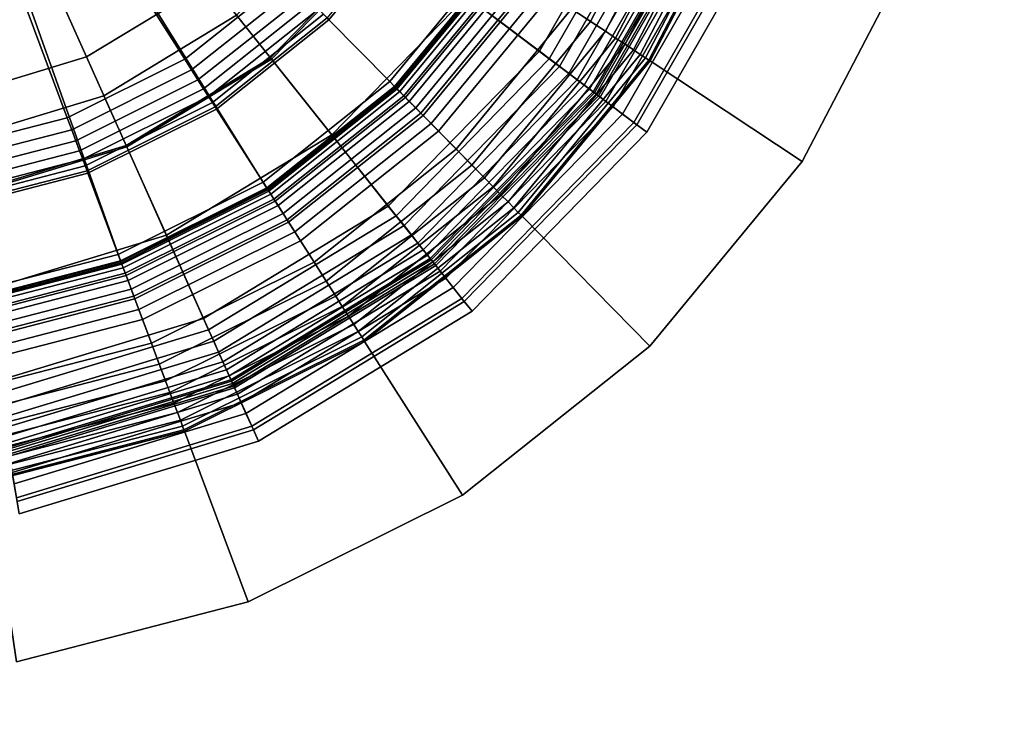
# Model space of a CAD drawing. Extents: x -43.1 to 43.1, y -41.3 to 41.3.
# Tile 569 of 656: x 5.3 to 6.5, y 16.2 to 17.1. Entities that reach past the tile are written whole.
import ezdxf

# ---------------------------------------------------------------- set-up
doc = ezdxf.new("R2010")
doc.units = 0
for name, color, linetype in [('LAMP', 7, 'CONTINUOUS'), ('LAMP_SUPPORT', 18, 'CONTINUOUS'), ('METAL_BASE', 254, 'CONTINUOUS')]:
    doc.layers.add(name, color=color, linetype=linetype)

msp = doc.modelspace()

# ---------------------------------------------------------------- linework, layer by layer
at = {"layer": 'LAMP'}
for points in [[(5.4134, 16.9688, 49.367), (5.5756, 17.0675, 49.367), (5.1041, 17.6602, 49.367), (5.2317, 16.9137, 49.367)], [(5.8661, 17.3415, 49.8664), (5.7629, 17.162, 49.8664), (5.9582, 17.0143, 49.8588), (6.092, 17.247, 49.8588)], [(6.0781, 17.2528, 52.2234), (5.9461, 17.0234, 52.2234), (5.8574, 17.0906, 52.3306), (5.9754, 17.2958, 52.3306)], [(6.1617, 17.2179, 52.1042), (6.0184, 16.9688, 52.1042), (5.9461, 17.0234, 52.2234), (6.0781, 17.2528, 52.2234)], [(6.092, 17.247, 49.8588), (5.9582, 17.0143, 49.8588), (5.9707, 17.0049, 49.8601), (6.1065, 17.241, 49.8601)], [(5.7612, 17.1633, 52.4176), (5.617, 17.0155, 52.4176), (5.5432, 17.1083, 52.4759), (5.6667, 17.2348, 52.4759)], [(6.1065, 17.241, 49.8601), (5.9707, 17.0049, 49.8601), (5.9822, 16.9962, 49.8647), (6.1198, 17.2354, 49.8647)], [(6.1198, 17.2354, 49.8647), (5.9822, 16.9962, 49.8647), (5.9924, 16.9885, 49.8722), (6.1316, 17.2305, 49.8722)], [(6.1316, 17.2305, 49.8722), (5.9924, 16.9885, 49.8722), (6.0009, 16.982, 49.8822), (6.1414, 17.2263, 49.8822)], [(6.1414, 17.2263, 49.8822), (6.0009, 16.982, 49.8822), (6.0075, 16.977, 49.8943), (6.149, 17.2232, 49.8943)], [(6.149, 17.2232, 49.8943), (6.0075, 16.977, 49.8943), (6.0117, 16.9738, 49.9082), (6.1539, 17.2211, 49.9082)], [(6.1539, 17.2211, 49.9082), (6.0117, 16.9738, 49.9082), (6.0133, 16.9727, 49.9233), (6.1557, 17.2204, 49.9233)], [(6.1557, 17.2204, 49.9233), (6.0133, 16.9727, 49.9233), (6.0157, 16.9708, 50.1573), (6.1585, 17.2192, 50.1573)], [(6.1585, 17.2192, 50.1573), (6.0157, 16.9708, 50.1573), (6.0204, 16.9673, 50.4272), (6.1639, 17.2169, 50.4272)], [(6.2158, 17.1952, 51.9815), (6.0652, 16.9334, 51.9815), (6.0184, 16.9688, 52.1042), (6.1617, 17.2179, 52.1042)], [(6.1639, 17.2169, 50.4272), (6.0204, 16.9673, 50.4272), (6.0272, 16.9621, 50.7202), (6.1718, 17.2136, 50.7202)], [(6.1718, 17.2136, 50.7202), (6.0272, 16.9621, 50.7202), (6.0363, 16.9552, 51.0232), (6.1824, 17.2092, 51.0232)], [(5.7082, 17.2034, 49.367), (5.5756, 17.0675, 49.367), (5.6183, 17.0138, 49.8664), (5.7629, 17.162, 49.8664)], [(6.1824, 17.2092, 51.0232), (6.0363, 16.9552, 51.0232), (6.0477, 16.9466, 51.3235), (6.1955, 17.2037, 51.3235)], [(6.1955, 17.2037, 51.3235), (6.0477, 16.9466, 51.3235), (6.0614, 16.9363, 51.6079), (6.2113, 17.1971, 51.6079)], [(5.5432, 17.1083, 52.4759), (5.3921, 17.0164, 52.4759), (5.3492, 17.1124, 52.4972), (5.4778, 17.1905, 52.4972)], [(6.2113, 17.1971, 51.6079), (6.0614, 16.9363, 51.6079), (6.0774, 16.9242, 51.8637), (6.2298, 17.1894, 51.8637)], [(6.2298, 17.1894, 51.8637), (6.0774, 16.9242, 51.8637), (6.0652, 16.9334, 51.9815), (6.2158, 17.1952, 51.9815)], [(5.8574, 17.0906, 52.3306), (5.692, 16.9211, 52.3306), (5.617, 17.0155, 52.4176), (5.7612, 17.1633, 52.4176)], [(5.7629, 17.162, 49.8664), (5.6183, 17.0138, 49.8664), (5.7708, 16.8222, 49.8588), (5.9582, 17.0143, 49.8588)], [(5.3921, 17.0164, 52.4759), (5.223, 16.965, 52.4759), (5.2053, 17.0686, 52.4972), (5.3492, 17.1124, 52.4972)], [(5.617, 17.0155, 52.4176), (5.4405, 16.9082, 52.4176), (5.3921, 17.0164, 52.4759), (5.5432, 17.1083, 52.4759)], [(5.9461, 17.0234, 52.2234), (5.7613, 16.834, 52.2234), (5.692, 16.9211, 52.3306), (5.8574, 17.0906, 52.3306)], [(5.5756, 17.0675, 49.367), (5.4134, 16.9688, 49.367), (5.4414, 16.9063, 49.8664), (5.6183, 17.0138, 49.8664)], [(6.0184, 16.9688, 52.1042), (5.8177, 16.7631, 52.1042), (5.7613, 16.834, 52.2234), (5.9461, 17.0234, 52.2234)], [(5.4405, 16.9082, 52.4176), (5.2429, 16.8482, 52.4176), (5.223, 16.965, 52.4759), (5.3921, 17.0164, 52.4759)], [(5.692, 16.9211, 52.3306), (5.4898, 16.7982, 52.3306), (5.4405, 16.9082, 52.4176), (5.617, 17.0155, 52.4176)], [(5.6183, 17.0138, 49.8664), (5.4414, 16.9063, 49.8664), (5.5414, 16.6827, 49.8588), (5.7708, 16.8222, 49.8588)], [(5.9582, 17.0143, 49.8588), (5.7708, 16.8222, 49.8588), (5.7805, 16.81, 49.8601), (5.9707, 17.0049, 49.8601)], [(5.9707, 17.0049, 49.8601), (5.7805, 16.81, 49.8601), (5.7895, 16.7987, 49.8647), (5.9822, 16.9962, 49.8647)], [(5.9822, 16.9962, 49.8647), (5.7895, 16.7987, 49.8647), (5.7974, 16.7887, 49.8722), (5.9924, 16.9885, 49.8722)], [(5.9924, 16.9885, 49.8722), (5.7974, 16.7887, 49.8722), (5.8041, 16.7803, 49.8822), (6.0009, 16.982, 49.8822)], [(6.0009, 16.982, 49.8822), (5.8041, 16.7803, 49.8822), (5.8092, 16.7738, 49.8943), (6.0075, 16.977, 49.8943)], [(6.0075, 16.977, 49.8943), (5.8092, 16.7738, 49.8943), (5.8125, 16.7697, 49.9082), (6.0117, 16.9738, 49.9082)], [(6.0117, 16.9738, 49.9082), (5.8125, 16.7697, 49.9082), (5.8137, 16.7682, 49.9233), (6.0133, 16.9727, 49.9233)], [(6.0133, 16.9727, 49.9233), (5.8137, 16.7682, 49.9233), (5.8156, 16.7658, 50.1573), (6.0157, 16.9708, 50.1573)], [(6.0157, 16.9708, 50.1573), (5.8156, 16.7658, 50.1573), (5.8193, 16.7612, 50.4272), (6.0204, 16.9673, 50.4272)], [(5.4134, 16.9688, 49.367), (5.2317, 16.9137, 49.367), (5.2433, 16.8461, 49.8664), (5.4414, 16.9063, 49.8664)], [(6.0652, 16.9334, 51.9815), (5.8542, 16.7172, 51.9815), (5.8177, 16.7631, 52.1042), (6.0184, 16.9688, 52.1042)], [(6.0204, 16.9673, 50.4272), (5.8193, 16.7612, 50.4272), (5.8246, 16.7545, 50.7202), (6.0272, 16.9621, 50.7202)], [(6.0272, 16.9621, 50.7202), (5.8246, 16.7545, 50.7202), (5.8317, 16.7456, 51.0232), (6.0363, 16.9552, 51.0232)], [(6.0363, 16.9552, 51.0232), (5.8317, 16.7456, 51.0232), (5.8406, 16.7344, 51.3235), (6.0477, 16.9466, 51.3235)], [(6.0477, 16.9466, 51.3235), (5.8406, 16.7344, 51.3235), (5.8513, 16.721, 51.6079), (6.0614, 16.9363, 51.6079)], [(6.0614, 16.9363, 51.6079), (5.8513, 16.721, 51.6079), (5.8637, 16.7053, 51.8637), (6.0774, 16.9242, 51.8637)], [(6.0774, 16.9242, 51.8637), (5.8637, 16.7053, 51.8637), (5.8542, 16.7172, 51.9815), (6.0652, 16.9334, 51.9815)], [(5.7613, 16.834, 52.2234), (5.5352, 16.6966, 52.2234), (5.4898, 16.7982, 52.3306), (5.692, 16.9211, 52.3306)], [(5.4898, 16.7982, 52.3306), (5.2633, 16.7293, 52.3306), (5.2429, 16.8482, 52.4176), (5.4405, 16.9082, 52.4176)], [(5.4414, 16.9063, 49.8664), (5.2433, 16.8461, 49.8664), (5.2846, 16.6047, 49.8588), (5.5414, 16.6827, 49.8588)], [(5.8177, 16.7631, 52.1042), (5.5722, 16.6138, 52.1042), (5.5352, 16.6966, 52.2234), (5.7613, 16.834, 52.2234)], [(5.7708, 16.8222, 49.8588), (5.5414, 16.6827, 49.8588), (5.5478, 16.6685, 49.8601), (5.7805, 16.81, 49.8601)], [(5.7805, 16.81, 49.8601), (5.5478, 16.6685, 49.8601), (5.5537, 16.6553, 49.8647), (5.7895, 16.7987, 49.8647)], [(5.5352, 16.6966, 52.2234), (5.282, 16.6196, 52.2234), (5.2633, 16.7293, 52.3306), (5.4898, 16.7982, 52.3306)], [(5.7895, 16.7987, 49.8647), (5.5537, 16.6553, 49.8647), (5.5589, 16.6436, 49.8722), (5.7974, 16.7887, 49.8722)], [(5.7974, 16.7887, 49.8722), (5.5589, 16.6436, 49.8722), (5.5633, 16.6338, 49.8822), (5.8041, 16.7803, 49.8822)], [(5.8041, 16.7803, 49.8822), (5.5633, 16.6338, 49.8822), (5.5666, 16.6263, 49.8943), (5.8092, 16.7738, 49.8943)], [(5.8092, 16.7738, 49.8943), (5.5666, 16.6263, 49.8943), (5.5688, 16.6215, 49.9082), (5.8125, 16.7697, 49.9082)], [(5.8125, 16.7697, 49.9082), (5.5688, 16.6215, 49.9082), (5.5696, 16.6197, 49.9233), (5.8137, 16.7682, 49.9233)], [(5.8137, 16.7682, 49.9233), (5.5696, 16.6197, 49.9233), (5.5708, 16.6169, 50.1573), (5.8156, 16.7658, 50.1573)], [(5.8156, 16.7658, 50.1573), (5.5708, 16.6169, 50.1573), (5.5732, 16.6116, 50.4272), (5.8193, 16.7612, 50.4272)], [(5.8542, 16.7172, 51.9815), (5.5962, 16.5603, 51.9815), (5.5722, 16.6138, 52.1042), (5.8177, 16.7631, 52.1042)], [(5.8193, 16.7612, 50.4272), (5.5732, 16.6116, 50.4272), (5.5767, 16.6038, 50.7202), (5.8246, 16.7545, 50.7202)], [(5.8246, 16.7545, 50.7202), (5.5767, 16.6038, 50.7202), (5.5814, 16.5933, 51.0232), (5.8317, 16.7456, 51.0232)], [(5.8317, 16.7456, 51.0232), (5.5814, 16.5933, 51.0232), (5.5872, 16.5803, 51.3235), (5.8406, 16.7344, 51.3235)], [(5.8406, 16.7344, 51.3235), (5.5872, 16.5803, 51.3235), (5.5942, 16.5647, 51.6079), (5.8513, 16.721, 51.6079)], [(5.8513, 16.721, 51.6079), (5.5942, 16.5647, 51.6079), (5.6024, 16.5464, 51.8637), (5.8637, 16.7053, 51.8637)], [(5.8637, 16.7053, 51.8637), (5.6024, 16.5464, 51.8637), (5.5962, 16.5603, 51.9815), (5.8542, 16.7172, 51.9815)], [(5.5722, 16.6138, 52.1042), (5.2973, 16.5303, 52.1042), (5.282, 16.6196, 52.2234), (5.5352, 16.6966, 52.2234)], [(5.5414, 16.6827, 49.8588), (5.2846, 16.6047, 49.8588), (5.2872, 16.5893, 49.8601), (5.5478, 16.6685, 49.8601)], [(5.5478, 16.6685, 49.8601), (5.2872, 16.5893, 49.8601), (5.2896, 16.5751, 49.8647), (5.5537, 16.6553, 49.8647)], [(5.5537, 16.6553, 49.8647), (5.2896, 16.5751, 49.8647), (5.2918, 16.5625, 49.8722), (5.5589, 16.6436, 49.8722)], [(5.5589, 16.6436, 49.8722), (5.2918, 16.5625, 49.8722), (5.2936, 16.5519, 49.8822), (5.5633, 16.6338, 49.8822)], [(5.5633, 16.6338, 49.8822), (5.2936, 16.5519, 49.8822), (5.295, 16.5438, 49.8943), (5.5666, 16.6263, 49.8943)], [(5.5666, 16.6263, 49.8943), (5.295, 16.5438, 49.8943), (5.2959, 16.5386, 49.9082), (5.5688, 16.6215, 49.9082)], [(5.5688, 16.6215, 49.9082), (5.2959, 16.5386, 49.9082), (5.2962, 16.5367, 49.9233), (5.5696, 16.6197, 49.9233)], [(5.5696, 16.6197, 49.9233), (5.2962, 16.5367, 49.9233), (5.2967, 16.5336, 50.1573), (5.5708, 16.6169, 50.1573)], [(5.5708, 16.6169, 50.1573), (5.2967, 16.5336, 50.1573), (5.2977, 16.5279, 50.4272), (5.5732, 16.6116, 50.4272)], [(5.5962, 16.5603, 51.9815), (5.3072, 16.4725, 51.9815), (5.2973, 16.5303, 52.1042), (5.5722, 16.6138, 52.1042)], [(5.5732, 16.6116, 50.4272), (5.2977, 16.5279, 50.4272), (5.2991, 16.5194, 50.7202), (5.5767, 16.6038, 50.7202)], [(5.5767, 16.6038, 50.7202), (5.2991, 16.5194, 50.7202), (5.3011, 16.5082, 51.0232), (5.5814, 16.5933, 51.0232)], [(5.5814, 16.5933, 51.0232), (5.3011, 16.5082, 51.0232), (5.3035, 16.4941, 51.3235), (5.5872, 16.5803, 51.3235)], [(5.5872, 16.5803, 51.3235), (5.3035, 16.4941, 51.3235), (5.3063, 16.4772, 51.6079), (5.5942, 16.5647, 51.6079)], [(5.5942, 16.5647, 51.6079), (5.3063, 16.4772, 51.6079), (5.3097, 16.4575, 51.8637), (5.6024, 16.5464, 51.8637)], [(5.6024, 16.5464, 51.8637), (5.3097, 16.4575, 51.8637), (5.3072, 16.4725, 51.9815), (5.5962, 16.5603, 51.9815)]]:
    msp.add_3dface(points, dxfattribs=at)
at = {"layer": 'LAMP_SUPPORT'}
for points in [[(5.1194, 17.6484, 48.7749), (5.4343, 16.766, 48.7749), (5.2408, 16.7159, 48.7749), (5.0411, 16.7072, 48.7749)], [(5.1194, 17.6484, 48.7749), (5.6132, 16.8552, 48.7749), (5.4343, 16.766, 48.7749)], [(5.1194, 17.6484, 48.7749), (5.8968, 17.1338, 48.7749), (5.7696, 16.9796, 48.7749), (5.6132, 16.8552, 48.7749)], [(5.5123, 17.0136, 44.9914), (5.638, 17.1136, 44.9914), (5.3897, 17.3662, 44.9914), (5.322, 17.3123, 44.9914)], [(5.3685, 16.942, 44.9914), (5.5123, 17.0136, 44.9914), (5.322, 17.3123, 44.9914), (5.2445, 17.2737, 44.9914)], [(5.949, 17.0993, 49.7394), (6.0473, 17.2882, 49.7394), (6.1341, 17.254, 49.7394), (6.0268, 17.0478, 49.7394)], [(5.213, 16.9018, 44.9914), (5.3685, 16.942, 44.9914), (5.2445, 17.2737, 44.9914), (5.1607, 17.252, 44.9914)], [(6.0084, 17.0599, 46.1425), (6.1137, 17.262, 46.1425), (6.0881, 17.2721, 46.1378), (5.9855, 17.0751, 46.1378)], [(6.0268, 17.0478, 46.1442), (6.1341, 17.254, 46.1442), (6.1137, 17.262, 46.1425), (6.0084, 17.0599, 46.1425)], [(6.0393, 17.0395, 46.146), (6.1481, 17.2485, 46.146), (6.1341, 17.254, 46.1442), (6.0268, 17.0478, 46.1442)], [(6.0268, 17.0478, 49.7394), (6.1341, 17.254, 49.7394), (6.1481, 17.2485, 49.7377), (6.0393, 17.0395, 49.7377)], [(6.0508, 17.0319, 46.1509), (6.161, 17.2434, 46.1509), (6.1481, 17.2485, 46.146), (6.0393, 17.0395, 46.146)], [(6.0393, 17.0395, 49.7377), (6.1481, 17.2485, 49.7377), (6.161, 17.2434, 49.7328), (6.0508, 17.0319, 49.7328)], [(6.061, 17.0251, 46.1587), (6.1723, 17.2389, 46.1587), (6.161, 17.2434, 46.1509), (6.0508, 17.0319, 46.1509)], [(6.0508, 17.0319, 49.7328), (6.161, 17.2434, 49.7328), (6.1723, 17.2389, 49.725), (6.061, 17.0251, 49.725)], [(6.0695, 17.0195, 46.1688), (6.1818, 17.2352, 46.1688), (6.1723, 17.2389, 46.1587), (6.061, 17.0251, 46.1587)], [(6.061, 17.0251, 49.725), (6.1723, 17.2389, 49.725), (6.1818, 17.2352, 49.7148), (6.0695, 17.0195, 49.7148)], [(6.0759, 17.0152, 46.181), (6.189, 17.2324, 46.181), (6.1818, 17.2352, 46.1688), (6.0695, 17.0195, 46.1688)], [(6.0695, 17.0195, 49.7148), (6.1818, 17.2352, 49.7148), (6.189, 17.2324, 49.7026), (6.0759, 17.0152, 49.7026)], [(6.0801, 17.0125, 46.1948), (6.1936, 17.2306, 46.1948), (6.189, 17.2324, 46.181), (6.0759, 17.0152, 46.181)], [(6.0759, 17.0152, 49.7026), (6.189, 17.2324, 49.7026), (6.1936, 17.2306, 49.6888), (6.0801, 17.0125, 49.6888)], [(6.0815, 17.0115, 46.2099), (6.1952, 17.2299, 46.2099), (6.1936, 17.2306, 46.1948), (6.0801, 17.0125, 46.1948)], [(6.0801, 17.0125, 49.6888), (6.1936, 17.2306, 49.6888), (6.1952, 17.2299, 49.6738), (6.0815, 17.0115, 49.6738)], [(6.0815, 17.0115, 49.6738), (6.1952, 17.2299, 49.6738), (6.1952, 17.2299, 46.2099), (6.0815, 17.0115, 46.2099)], [(5.6887, 17.0619, 45.0568), (5.8005, 17.1975, 45.0568), (5.7978, 17.1993, 45.0415), (5.6864, 17.0643, 45.0415)], [(5.763, 16.9863, 46.0789), (5.8889, 17.139, 46.0789), (5.8005, 17.1975, 45.0568), (5.6887, 17.0619, 45.0568)], [(5.7689, 16.9804, 46.0942), (5.8959, 17.1344, 46.0942), (5.8889, 17.139, 46.0789), (5.763, 16.9863, 46.0789)], [(5.7824, 16.9666, 46.1081), (5.912, 17.1238, 46.1081), (5.8959, 17.1344, 46.0942), (5.7689, 16.9804, 46.0942)], [(5.7696, 16.9796, 48.7749), (5.8968, 17.1338, 48.7749), (5.8982, 17.1329, 49.6786), (5.7708, 16.9784, 49.6786)], [(5.7708, 16.9784, 49.6786), (5.8982, 17.1329, 49.6786), (5.8995, 17.132, 49.6925), (5.7719, 16.9772, 49.6925)], [(5.7719, 16.9772, 49.6925), (5.8995, 17.132, 49.6925), (5.9034, 17.1295, 49.7054), (5.7752, 16.974, 49.7054)], [(5.7752, 16.974, 49.7054), (5.9034, 17.1295, 49.7054), (5.9094, 17.1255, 49.7167), (5.7802, 16.9688, 49.7167)], [(5.7802, 16.9688, 49.7167), (5.9094, 17.1255, 49.7167), (5.9172, 17.1203, 49.7261), (5.7868, 16.9621, 49.7261)], [(5.8012, 16.9475, 46.1202), (5.9343, 17.109, 46.1202), (5.912, 17.1238, 46.1081), (5.7824, 16.9666, 46.1081)], [(5.7868, 16.9621, 49.7261), (5.9172, 17.1203, 49.7261), (5.9267, 17.114, 49.7333), (5.7948, 16.954, 49.7333)], [(5.7948, 16.954, 49.7333), (5.9267, 17.114, 49.7333), (5.9374, 17.107, 49.7378), (5.8038, 16.9449, 49.7378)], [(5.5206, 17.0005, 44.9931), (5.6488, 17.1025, 44.9931), (5.638, 17.1136, 44.9914), (5.5123, 17.0136, 44.9914)], [(5.5284, 16.9883, 44.9979), (5.659, 17.0922, 44.9979), (5.6488, 17.1025, 44.9931), (5.5206, 17.0005, 44.9931)], [(5.8226, 16.9257, 46.1302), (5.9598, 17.0921, 46.1302), (5.9343, 17.109, 46.1202), (5.8012, 16.9475, 46.1202)], [(5.8038, 16.9449, 49.7378), (5.9374, 17.107, 49.7378), (5.949, 17.0993, 49.7394), (5.8135, 16.9349, 49.7394)], [(5.5353, 16.9774, 45.0055), (5.6681, 17.083, 45.0055), (5.659, 17.0922, 44.9979), (5.5284, 16.9883, 44.9979)], [(5.8135, 16.9349, 49.7394), (5.949, 17.0993, 49.7394), (6.0268, 17.0478, 49.7394), (5.8789, 16.8684, 49.7394)], [(5.8442, 16.9037, 46.1378), (5.9855, 17.0751, 46.1378), (5.9598, 17.0921, 46.1302), (5.8226, 16.9257, 46.1302)], [(5.5413, 16.968, 45.0155), (5.6758, 17.075, 45.0155), (5.6681, 17.083, 45.0055), (5.5353, 16.9774, 45.0055)], [(5.5461, 16.9606, 45.0276), (5.6821, 17.0687, 45.0276), (5.6758, 17.075, 45.0155), (5.5413, 16.968, 45.0155)], [(5.5494, 16.9553, 45.0415), (5.6864, 17.0643, 45.0415), (5.6821, 17.0687, 45.0276), (5.5461, 16.9606, 45.0276)], [(5.8635, 16.8841, 46.1425), (6.0084, 17.0599, 46.1425), (5.9855, 17.0751, 46.1378), (5.8442, 16.9037, 46.1378)], [(5.5512, 16.9525, 45.0568), (5.6887, 17.0619, 45.0568), (5.6864, 17.0643, 45.0415), (5.5494, 16.9553, 45.0415)], [(5.6081, 16.8631, 46.0789), (5.763, 16.9863, 46.0789), (5.6887, 17.0619, 45.0568), (5.5512, 16.9525, 45.0568)], [(5.8789, 16.8684, 46.1442), (6.0268, 17.0478, 46.1442), (6.0084, 17.0599, 46.1425), (5.8635, 16.8841, 46.1425)], [(5.8894, 16.8577, 46.146), (6.0393, 17.0395, 46.146), (6.0268, 17.0478, 46.1442), (5.8789, 16.8684, 46.1442)], [(5.8789, 16.8684, 49.7394), (6.0268, 17.0478, 49.7394), (6.0393, 17.0395, 49.7377), (5.8894, 16.8577, 49.7377)], [(5.8991, 16.8478, 46.1509), (6.0508, 17.0319, 46.1509), (6.0393, 17.0395, 46.146), (5.8894, 16.8577, 46.146)], [(5.8894, 16.8577, 49.7377), (6.0393, 17.0395, 49.7377), (6.0508, 17.0319, 49.7328), (5.8991, 16.8478, 49.7328)], [(5.9077, 16.8391, 46.1587), (6.061, 17.0251, 46.1587), (6.0508, 17.0319, 46.1509), (5.8991, 16.8478, 46.1509)], [(5.8991, 16.8478, 49.7328), (6.0508, 17.0319, 49.7328), (6.061, 17.0251, 49.725), (5.9077, 16.8391, 49.725)], [(5.9148, 16.8319, 46.1688), (6.0695, 17.0195, 46.1688), (6.061, 17.0251, 46.1587), (5.9077, 16.8391, 46.1587)], [(5.9077, 16.8391, 49.725), (6.061, 17.0251, 49.725), (6.0695, 17.0195, 49.7148), (5.9148, 16.8319, 49.7148)], [(5.9202, 16.8263, 46.181), (6.0759, 17.0152, 46.181), (6.0695, 17.0195, 46.1688), (5.9148, 16.8319, 46.1688)], [(5.9148, 16.8319, 49.7148), (6.0695, 17.0195, 49.7148), (6.0759, 17.0152, 49.7026), (5.9202, 16.8263, 49.7026)], [(5.374, 16.9274, 44.9931), (5.5206, 17.0005, 44.9931), (5.5123, 17.0136, 44.9914), (5.3685, 16.942, 44.9914)], [(5.9237, 16.8228, 46.1948), (6.0801, 17.0125, 46.1948), (6.0759, 17.0152, 46.181), (5.9202, 16.8263, 46.181)], [(5.9202, 16.8263, 49.7026), (6.0759, 17.0152, 49.7026), (6.0801, 17.0125, 49.6888), (5.9237, 16.8228, 49.6888)], [(5.9249, 16.8216, 46.2099), (6.0815, 17.0115, 46.2099), (6.0801, 17.0125, 46.1948), (5.9237, 16.8228, 46.1948)], [(5.9237, 16.8228, 49.6888), (6.0801, 17.0125, 49.6888), (6.0815, 17.0115, 49.6738), (5.9249, 16.8216, 49.6738)], [(5.9249, 16.8216, 49.6738), (6.0815, 17.0115, 49.6738), (6.0815, 17.0115, 46.2099), (5.9249, 16.8216, 46.2099)], [(5.379, 16.9139, 44.9979), (5.5284, 16.9883, 44.9979), (5.5206, 17.0005, 44.9931), (5.374, 16.9274, 44.9931)], [(5.3836, 16.9017, 45.0055), (5.5353, 16.9774, 45.0055), (5.5284, 16.9883, 44.9979), (5.379, 16.9139, 44.9979)], [(5.6126, 16.8561, 46.0942), (5.7689, 16.9804, 46.0942), (5.763, 16.9863, 46.0789), (5.6081, 16.8631, 46.0789)], [(5.3875, 16.8913, 45.0155), (5.5413, 16.968, 45.0155), (5.5353, 16.9774, 45.0055), (5.3836, 16.9017, 45.0055)], [(5.623, 16.8398, 46.1081), (5.7824, 16.9666, 46.1081), (5.7689, 16.9804, 46.0942), (5.6126, 16.8561, 46.0942)], [(5.6132, 16.8552, 48.7749), (5.7696, 16.9796, 48.7749), (5.7708, 16.9784, 49.6786), (5.6141, 16.8538, 49.6786)], [(5.6141, 16.8538, 49.6786), (5.7708, 16.9784, 49.6786), (5.7719, 16.9772, 49.6925), (5.615, 16.8524, 49.6925)], [(5.615, 16.8524, 49.6925), (5.7719, 16.9772, 49.6925), (5.7752, 16.974, 49.7054), (5.6175, 16.8485, 49.7054)], [(5.6175, 16.8485, 49.7054), (5.7752, 16.974, 49.7054), (5.7802, 16.9688, 49.7167), (5.6213, 16.8424, 49.7167)], [(5.3906, 16.883, 45.0276), (5.5461, 16.9606, 45.0276), (5.5413, 16.968, 45.0155), (5.3875, 16.8913, 45.0155)], [(5.3928, 16.8772, 45.0415), (5.5494, 16.9553, 45.0415), (5.5461, 16.9606, 45.0276), (5.3906, 16.883, 45.0276)], [(5.6213, 16.8424, 49.7167), (5.7802, 16.9688, 49.7167), (5.7868, 16.9621, 49.7261), (5.6264, 16.8345, 49.7261)], [(5.6374, 16.8172, 46.1202), (5.8012, 16.9475, 46.1202), (5.7824, 16.9666, 46.1081), (5.623, 16.8398, 46.1081)], [(5.6264, 16.8345, 49.7261), (5.7868, 16.9621, 49.7261), (5.7948, 16.954, 49.7333), (5.6325, 16.8249, 49.7333)], [(5.3939, 16.8741, 45.0568), (5.5512, 16.9525, 45.0568), (5.5494, 16.9553, 45.0415), (5.3928, 16.8772, 45.0415)], [(5.431, 16.7748, 46.0789), (5.6081, 16.8631, 46.0789), (5.5512, 16.9525, 45.0568), (5.3939, 16.8741, 45.0568)], [(5.6325, 16.8249, 49.7333), (5.7948, 16.954, 49.7333), (5.8038, 16.9449, 49.7378), (5.6394, 16.8141, 49.7378)], [(5.6538, 16.7914, 46.1302), (5.8226, 16.9257, 46.1302), (5.8012, 16.9475, 46.1202), (5.6374, 16.8172, 46.1202)], [(5.2153, 16.8864, 44.9931), (5.374, 16.9274, 44.9931), (5.3685, 16.942, 44.9914), (5.213, 16.9018, 44.9914)], [(5.6394, 16.8141, 49.7378), (5.8038, 16.9449, 49.7378), (5.8135, 16.9349, 49.7394), (5.6469, 16.8024, 49.7394)], [(5.6469, 16.8024, 49.7394), (5.8135, 16.9349, 49.7394), (5.8789, 16.8684, 49.7394), (5.697, 16.7237, 49.7394)], [(5.2175, 16.8721, 44.9979), (5.379, 16.9139, 44.9979), (5.374, 16.9274, 44.9931), (5.2153, 16.8864, 44.9931)], [(5.6704, 16.7654, 46.1378), (5.8442, 16.9037, 46.1378), (5.8226, 16.9257, 46.1302), (5.6538, 16.7914, 46.1302)], [(5.2194, 16.8593, 45.0055), (5.3836, 16.9017, 45.0055), (5.379, 16.9139, 44.9979), (5.2175, 16.8721, 44.9979)], [(5.221, 16.8483, 45.0155), (5.3875, 16.8913, 45.0155), (5.3836, 16.9017, 45.0055), (5.2194, 16.8593, 45.0055)], [(5.6852, 16.7422, 46.1425), (5.8635, 16.8841, 46.1425), (5.8442, 16.9037, 46.1378), (5.6704, 16.7654, 46.1378)], [(5.2224, 16.8395, 45.0276), (5.3906, 16.883, 45.0276), (5.3875, 16.8913, 45.0155), (5.221, 16.8483, 45.0155)], [(5.2233, 16.8333, 45.0415), (5.3928, 16.8772, 45.0415), (5.3906, 16.883, 45.0276), (5.2224, 16.8395, 45.0276)], [(5.2238, 16.8301, 45.0568), (5.3939, 16.8741, 45.0568), (5.3928, 16.8772, 45.0415), (5.2233, 16.8333, 45.0415)], [(5.2394, 16.7253, 46.0789), (5.431, 16.7748, 46.0789), (5.3939, 16.8741, 45.0568), (5.2238, 16.8301, 45.0568)], [(5.697, 16.7237, 46.1442), (5.8789, 16.8684, 46.1442), (5.8635, 16.8841, 46.1425), (5.6852, 16.7422, 46.1425)], [(5.4339, 16.767, 46.0942), (5.6126, 16.8561, 46.0942), (5.6081, 16.8631, 46.0789), (5.431, 16.7748, 46.0789)], [(5.705, 16.711, 46.146), (5.8894, 16.8577, 46.146), (5.8789, 16.8684, 46.1442), (5.697, 16.7237, 46.1442)], [(5.697, 16.7237, 49.7394), (5.8789, 16.8684, 49.7394), (5.8894, 16.8577, 49.7377), (5.705, 16.711, 49.7377)], [(5.4407, 16.7489, 46.1081), (5.623, 16.8398, 46.1081), (5.6126, 16.8561, 46.0942), (5.4339, 16.767, 46.0942)], [(5.4343, 16.766, 48.7749), (5.6132, 16.8552, 48.7749), (5.6141, 16.8538, 49.6786), (5.4349, 16.7644, 49.6786)], [(5.4349, 16.7644, 49.6786), (5.6141, 16.8538, 49.6786), (5.615, 16.8524, 49.6925), (5.4355, 16.7629, 49.6925)], [(5.4355, 16.7629, 49.6925), (5.615, 16.8524, 49.6925), (5.6175, 16.8485, 49.7054), (5.4371, 16.7586, 49.7054)], [(5.7125, 16.6994, 46.1509), (5.8991, 16.8478, 46.1509), (5.8894, 16.8577, 46.146), (5.705, 16.711, 46.146)], [(5.705, 16.711, 49.7377), (5.8894, 16.8577, 49.7377), (5.8991, 16.8478, 49.7328), (5.7125, 16.6994, 49.7328)], [(5.4371, 16.7586, 49.7054), (5.6175, 16.8485, 49.7054), (5.6213, 16.8424, 49.7167), (5.4396, 16.7518, 49.7167)], [(5.4396, 16.7518, 49.7167), (5.6213, 16.8424, 49.7167), (5.6264, 16.8345, 49.7261), (5.4429, 16.743, 49.7261)], [(5.4501, 16.7239, 46.1202), (5.6374, 16.8172, 46.1202), (5.623, 16.8398, 46.1081), (5.4407, 16.7489, 46.1081)], [(5.719, 16.6891, 46.1587), (5.9077, 16.8391, 46.1587), (5.8991, 16.8478, 46.1509), (5.7125, 16.6994, 46.1509)], [(5.7125, 16.6994, 49.7328), (5.8991, 16.8478, 49.7328), (5.9077, 16.8391, 49.725), (5.719, 16.6891, 49.725)], [(5.7245, 16.6805, 46.1688), (5.9148, 16.8319, 46.1688), (5.9077, 16.8391, 46.1587), (5.719, 16.6891, 46.1587)], [(5.719, 16.6891, 49.725), (5.9077, 16.8391, 49.725), (5.9148, 16.8319, 49.7148), (5.7245, 16.6805, 49.7148)], [(5.4429, 16.743, 49.7261), (5.6264, 16.8345, 49.7261), (5.6325, 16.8249, 49.7333), (5.4469, 16.7324, 49.7333)], [(5.4469, 16.7324, 49.7333), (5.6325, 16.8249, 49.7333), (5.6394, 16.8141, 49.7378), (5.4514, 16.7204, 49.7378)], [(5.7287, 16.6739, 46.181), (5.9202, 16.8263, 46.181), (5.9148, 16.8319, 46.1688), (5.7245, 16.6805, 46.1688)], [(5.7245, 16.6805, 49.7148), (5.9148, 16.8319, 49.7148), (5.9202, 16.8263, 49.7026), (5.7287, 16.674, 49.7026)], [(5.7313, 16.6698, 46.1948), (5.9237, 16.8228, 46.1948), (5.9202, 16.8263, 46.181), (5.7287, 16.6739, 46.181)], [(5.7287, 16.674, 49.7026), (5.9202, 16.8263, 49.7026), (5.9237, 16.8228, 49.6888), (5.7313, 16.6698, 49.6888)], [(5.4608, 16.6952, 46.1302), (5.6538, 16.7914, 46.1302), (5.6374, 16.8172, 46.1202), (5.4501, 16.7239, 46.1202)], [(5.4514, 16.7204, 49.7378), (5.6394, 16.8141, 49.7378), (5.6469, 16.8024, 49.7394), (5.4563, 16.7073, 49.7394)], [(5.7322, 16.6683, 46.2099), (5.9249, 16.8216, 46.2099), (5.9237, 16.8228, 46.1948), (5.7313, 16.6698, 46.1948)], [(5.7313, 16.6698, 49.6888), (5.9237, 16.8228, 49.6888), (5.9249, 16.8216, 49.6738), (5.7322, 16.6683, 49.6738)], [(5.7322, 16.6683, 49.6738), (5.9249, 16.8216, 49.6738), (5.9249, 16.8216, 46.2099), (5.7322, 16.6683, 46.2099)], [(5.4563, 16.7073, 49.7394), (5.6469, 16.8024, 49.7394), (5.697, 16.7237, 49.7394), (5.4889, 16.62, 49.7394)], [(5.4716, 16.6663, 46.1378), (5.6704, 16.7654, 46.1378), (5.6538, 16.7914, 46.1302), (5.4608, 16.6952, 46.1302)], [(5.2407, 16.717, 46.0942), (5.4339, 16.767, 46.0942), (5.431, 16.7748, 46.0789), (5.2394, 16.7253, 46.0789)], [(5.2435, 16.6979, 46.1081), (5.4407, 16.7489, 46.1081), (5.4339, 16.767, 46.0942), (5.2407, 16.717, 46.0942)], [(5.2408, 16.7159, 48.7749), (5.4343, 16.766, 48.7749), (5.4349, 16.7644, 49.6786), (5.2411, 16.7143, 49.6786)], [(5.4812, 16.6405, 46.1425), (5.6852, 16.7422, 46.1425), (5.6704, 16.7654, 46.1378), (5.4716, 16.6663, 46.1378)], [(5.2411, 16.7143, 49.6786), (5.4349, 16.7644, 49.6786), (5.4355, 16.7629, 49.6925), (5.2413, 16.7127, 49.6925)], [(5.2413, 16.7127, 49.6925), (5.4355, 16.7629, 49.6925), (5.4371, 16.7586, 49.7054), (5.242, 16.7081, 49.7054)], [(5.242, 16.7081, 49.7054), (5.4371, 16.7586, 49.7054), (5.4396, 16.7518, 49.7167), (5.2431, 16.701, 49.7167)], [(5.2431, 16.701, 49.7167), (5.4396, 16.7518, 49.7167), (5.4429, 16.743, 49.7261), (5.2445, 16.6917, 49.7261)], [(5.2475, 16.6715, 46.1202), (5.4501, 16.7239, 46.1202), (5.4407, 16.7489, 46.1081), (5.2435, 16.6979, 46.1081)], [(5.2445, 16.6917, 49.7261), (5.4429, 16.743, 49.7261), (5.4469, 16.7324, 49.7333), (5.2461, 16.6805, 49.7333)], [(5.4889, 16.62, 46.1442), (5.697, 16.7237, 46.1442), (5.6852, 16.7422, 46.1425), (5.4812, 16.6405, 46.1425)], [(5.2461, 16.6805, 49.7333), (5.4469, 16.7324, 49.7333), (5.4514, 16.7204, 49.7378), (5.248, 16.6678, 49.7378)], [(5.252, 16.6412, 46.1302), (5.4608, 16.6952, 46.1302), (5.4501, 16.7239, 46.1202), (5.2475, 16.6715, 46.1202)], [(5.248, 16.6678, 49.7378), (5.4514, 16.7204, 49.7378), (5.4563, 16.7073, 49.7394), (5.2501, 16.654, 49.7394)], [(5.4942, 16.6059, 46.146), (5.705, 16.711, 46.146), (5.697, 16.7237, 46.1442), (5.4889, 16.62, 46.1442)], [(5.4889, 16.62, 49.7394), (5.697, 16.7237, 49.7394), (5.705, 16.711, 49.7377), (5.4942, 16.6059, 49.7377)], [(5.2501, 16.654, 49.7394), (5.4563, 16.7073, 49.7394), (5.4889, 16.62, 49.7394), (5.2639, 16.5618, 49.7394)], [(5.499, 16.5929, 46.1509), (5.7125, 16.6994, 46.1509), (5.705, 16.711, 46.146), (5.4942, 16.6059, 46.146)], [(5.4942, 16.6059, 49.7377), (5.705, 16.711, 49.7377), (5.7125, 16.6994, 49.7328), (5.499, 16.5929, 49.7328)], [(5.2565, 16.6107, 46.1378), (5.4716, 16.6663, 46.1378), (5.4608, 16.6952, 46.1302), (5.252, 16.6412, 46.1302)], [(5.5033, 16.5815, 46.1587), (5.719, 16.6891, 46.1587), (5.7125, 16.6994, 46.1509), (5.499, 16.5929, 46.1509)], [(5.499, 16.5929, 49.7328), (5.7125, 16.6994, 49.7328), (5.719, 16.6891, 49.725), (5.5033, 16.5815, 49.725)], [(5.5069, 16.572, 46.1688), (5.7245, 16.6805, 46.1688), (5.719, 16.6891, 46.1587), (5.5033, 16.5815, 46.1587)], [(5.5033, 16.5815, 49.725), (5.719, 16.6891, 49.725), (5.7245, 16.6805, 49.7148), (5.5069, 16.572, 49.7148)], [(5.5096, 16.5647, 46.181), (5.7287, 16.6739, 46.181), (5.7245, 16.6805, 46.1688), (5.5069, 16.572, 46.1688)], [(5.5069, 16.572, 49.7148), (5.7245, 16.6805, 49.7148), (5.7287, 16.674, 49.7026), (5.5096, 16.5647, 49.7026)], [(5.5096, 16.5647, 49.7026), (5.7287, 16.674, 49.7026), (5.7313, 16.6698, 49.6888), (5.5113, 16.5601, 49.6888)], [(5.5113, 16.5601, 46.1948), (5.7313, 16.6698, 46.1948), (5.7287, 16.6739, 46.181), (5.5096, 16.5647, 46.181)], [(5.5119, 16.5585, 46.2099), (5.7322, 16.6683, 46.2099), (5.7313, 16.6698, 46.1948), (5.5113, 16.5601, 46.1948)], [(5.5113, 16.5601, 49.6888), (5.7313, 16.6698, 49.6888), (5.7322, 16.6683, 49.6738), (5.5119, 16.5585, 49.6738)], [(5.5119, 16.5585, 49.6738), (5.7322, 16.6683, 49.6738), (5.7322, 16.6683, 46.2099), (5.5119, 16.5585, 46.2099)], [(5.2606, 16.5835, 46.1425), (5.4812, 16.6405, 46.1425), (5.4716, 16.6663, 46.1378), (5.2565, 16.6107, 46.1378)], [(5.2639, 16.5618, 46.1442), (5.4889, 16.62, 46.1442), (5.4812, 16.6405, 46.1425), (5.2606, 16.5835, 46.1425)], [(5.2661, 16.5469, 46.146), (5.4942, 16.6059, 46.146), (5.4889, 16.62, 46.1442), (5.2639, 16.5618, 46.1442)], [(5.2639, 16.5618, 49.7394), (5.4889, 16.62, 49.7394), (5.4942, 16.6059, 49.7377), (5.2661, 16.5469, 49.7377)], [(5.2681, 16.5332, 46.1509), (5.499, 16.5929, 46.1509), (5.4942, 16.6059, 46.146), (5.2661, 16.5469, 46.146)], [(5.2661, 16.5469, 49.7377), (5.4942, 16.6059, 49.7377), (5.499, 16.5929, 49.7328), (5.2681, 16.5332, 49.7328)], [(5.2699, 16.5212, 46.1587), (5.5033, 16.5815, 46.1587), (5.499, 16.5929, 46.1509), (5.2681, 16.5332, 46.1509)], [(5.2681, 16.5332, 49.7328), (5.499, 16.5929, 49.7328), (5.5033, 16.5815, 49.725), (5.2699, 16.5212, 49.725)], [(5.2714, 16.5111, 46.1688), (5.5069, 16.572, 46.1688), (5.5033, 16.5815, 46.1587), (5.2699, 16.5212, 46.1587)], [(5.2699, 16.5212, 49.725), (5.5033, 16.5815, 49.725), (5.5069, 16.572, 49.7148), (5.2714, 16.5111, 49.7148)], [(5.2726, 16.5034, 46.181), (5.5096, 16.5647, 46.181), (5.5069, 16.572, 46.1688), (5.2714, 16.5111, 46.1688)], [(5.2714, 16.5111, 49.7148), (5.5069, 16.572, 49.7148), (5.5096, 16.5647, 49.7026), (5.2726, 16.5034, 49.7026)], [(5.2733, 16.4985, 46.1948), (5.5113, 16.5601, 46.1948), (5.5096, 16.5647, 46.181), (5.2726, 16.5034, 46.181)], [(5.2726, 16.5034, 49.7026), (5.5096, 16.5647, 49.7026), (5.5113, 16.5601, 49.6888), (5.2733, 16.4985, 49.6888)], [(5.2736, 16.4968, 46.2099), (5.5119, 16.5585, 46.2099), (5.5113, 16.5601, 46.1948), (5.2733, 16.4985, 46.1948)], [(5.2733, 16.4985, 49.6888), (5.5113, 16.5601, 49.6888), (5.5119, 16.5585, 49.6738), (5.2736, 16.4968, 49.6738)], [(5.2736, 16.4968, 49.6738), (5.5119, 16.5585, 49.6738), (5.5119, 16.5585, 46.2099), (5.2736, 16.4968, 46.2099)]]:
    msp.add_3dface(points, dxfattribs=at)
at = {"layer": 'METAL_BASE'}
for points in [[(27.0036, 32.0474, 30.106), (27.0311, 32.0239, 30.241), (0.867, 1.3896, 30.241), (0.8395, 1.4131, 30.106)], [(27.0311, 32.0239, 29.9709), (27.0036, 32.0474, 30.106), (0.8395, 1.4131, 30.106), (0.867, 1.3896, 29.9709)], [(27.0311, 32.0239, 30.241), (27.1063, 31.9597, 30.3399), (0.9422, 1.3254, 30.3399), (0.867, 1.3896, 30.241)], [(27.1063, 31.9597, 29.872), (27.0311, 32.0239, 29.9709), (0.867, 1.3896, 29.9709), (0.9422, 1.3254, 29.872)], [(27.1063, 31.9597, 30.3399), (27.209, 31.8719, 30.3761), (1.0449, 1.2377, 30.3761), (0.9422, 1.3254, 30.3399)], [(27.209, 31.8719, 29.8358), (27.1063, 31.9597, 29.872), (0.9422, 1.3254, 29.872), (1.0449, 1.2377, 29.8358)], [(27.209, 31.8719, 30.3761), (27.3117, 31.7842, 30.3399), (1.1476, 1.15, 30.3399), (1.0449, 1.2377, 30.3761)], [(27.3117, 31.7842, 29.872), (27.209, 31.8719, 29.8358), (1.0449, 1.2377, 29.8358), (1.1476, 1.15, 29.872)], [(27.3117, 31.7842, 30.3399), (27.3869, 31.72, 30.241), (1.2228, 1.0858, 30.241), (1.1476, 1.15, 30.3399)], [(27.3869, 31.72, 29.9709), (27.3117, 31.7842, 29.872), (1.1476, 1.15, 29.872), (1.2228, 1.0858, 29.9709)], [(27.3869, 31.72, 30.241), (27.4144, 31.6965, 30.106), (1.2503, 1.0623, 30.106), (1.2228, 1.0858, 30.241)], [(27.4144, 31.6965, 30.106), (27.3869, 31.72, 29.9709), (1.2228, 1.0858, 29.9709), (1.2503, 1.0623, 30.106)], [(15.0599, 29.1945, 39.312), (15.0919, 29.1777, 39.447), (0.5811, 1.5197, 39.447), (0.5491, 1.5365, 39.312)], [(15.0919, 29.1777, 39.1769), (15.0599, 29.1945, 39.312), (0.5491, 1.5365, 39.312), (0.5811, 1.5197, 39.1769)], [(15.0919, 29.1777, 39.447), (15.1795, 29.1318, 39.5459), (0.6687, 1.4737, 39.5459), (0.5811, 1.5197, 39.447)], [(15.1795, 29.1318, 39.0781), (15.0919, 29.1777, 39.1769), (0.5811, 1.5197, 39.1769), (0.6687, 1.4737, 39.0781)], [(15.1795, 29.1318, 39.5459), (15.2991, 29.0691, 39.5821), (0.7883, 1.411, 39.5821), (0.6687, 1.4737, 39.5459)], [(15.2991, 29.0691, 39.0419), (15.1795, 29.1318, 39.0781), (0.6687, 1.4737, 39.0781), (0.7883, 1.411, 39.0419)], [(15.2991, 29.0691, 39.5821), (15.4187, 29.0063, 39.5459), (0.9079, 1.3482, 39.5459), (0.7883, 1.411, 39.5821)], [(15.4187, 29.0063, 39.0781), (15.2991, 29.0691, 39.0419), (0.7883, 1.411, 39.0419), (0.9079, 1.3482, 39.0781)], [(15.4187, 29.0063, 39.5459), (15.5062, 28.9604, 39.447), (0.9954, 1.3023, 39.447), (0.9079, 1.3482, 39.5459)], [(15.5062, 28.9604, 39.1769), (15.4187, 29.0063, 39.0781), (0.9079, 1.3482, 39.0781), (0.9954, 1.3023, 39.1769)], [(15.5062, 28.9604, 39.447), (15.5382, 28.9436, 39.312), (1.0275, 1.2855, 39.312), (0.9954, 1.3023, 39.447)], [(15.5382, 28.9436, 39.312), (15.5062, 28.9604, 39.1769), (0.9954, 1.3023, 39.1769), (1.0275, 1.2855, 39.312)], [(25.8107, 20.3207, 20.312), (25.8329, 20.2921, 20.447), (1.159, 1.1418, 20.447), (1.1368, 1.1704, 20.312)], [(25.8329, 20.2921, 20.1769), (25.8107, 20.3207, 20.312), (1.1368, 1.1704, 20.312), (1.159, 1.1418, 20.1769)], [(25.8329, 20.2921, 20.447), (25.8935, 20.214, 20.5459), (1.2196, 1.0637, 20.5459), (1.159, 1.1418, 20.447)], [(25.8935, 20.214, 20.0781), (25.8329, 20.2921, 20.1769), (1.159, 1.1418, 20.1769), (1.2196, 1.0637, 20.0781)], [(25.8935, 20.214, 20.5459), (25.9763, 20.1073, 20.5821), (1.3024, 0.9571, 20.5821), (1.2196, 1.0637, 20.5459)], [(25.9763, 20.1073, 20.0419), (25.8935, 20.214, 20.0781), (1.2196, 1.0637, 20.0781), (1.3024, 0.9571, 20.0419)], [(25.9763, 20.1073, 20.5821), (26.0591, 20.0006, 20.5459), (1.3852, 0.8504, 20.5459), (1.3024, 0.9571, 20.5821)], [(26.0591, 20.0006, 20.0781), (25.9763, 20.1073, 20.0419), (1.3024, 0.9571, 20.0419), (1.3852, 0.8504, 20.0781)], [(26.0591, 20.0006, 20.5459), (26.1197, 19.9225, 20.447), (1.4459, 0.7723, 20.447), (1.3852, 0.8504, 20.5459)], [(26.1197, 19.9225, 20.1769), (26.0591, 20.0006, 20.0781), (1.3852, 0.8504, 20.0781), (1.4459, 0.7723, 20.1769)], [(26.1197, 19.9225, 20.447), (26.1419, 19.8939, 20.312), (1.468, 0.7437, 20.312), (1.4459, 0.7723, 20.447)], [(26.1419, 19.8939, 20.312), (26.1197, 19.9225, 20.1769), (1.4459, 0.7723, 20.1769), (1.468, 0.7437, 20.312)], [(6.0815, 17.0115, 47.0545), (6.1952, 17.2299, 47.0545), (6.1952, 17.2299, 47.9415), (6.0815, 17.0115, 47.9415)], [(6.0815, 17.0115, 47.0545), (6.2675, 16.8885, 47.0545), (6.4027, 17.1482, 47.0545), (6.1952, 17.2299, 47.0545)], [(6.1952, 17.2299, 47.9415), (6.4027, 17.1482, 47.9415), (6.2675, 16.8885, 47.9415), (6.0815, 17.0115, 47.9415)], [(6.2675, 16.8885, 47.9415), (6.4027, 17.1482, 47.9415), (6.4027, 17.1482, 47.0545), (6.2675, 16.8885, 47.0545)], [(5.9249, 16.8216, 47.0545), (6.0815, 17.0115, 47.0545), (6.0815, 17.0115, 47.9415), (5.9249, 16.8216, 47.9415)], [(5.9249, 16.8216, 47.0545), (6.0812, 16.6625, 47.0545), (6.2675, 16.8885, 47.0545), (6.0815, 17.0115, 47.0545)], [(6.0815, 17.0115, 47.9415), (6.2675, 16.8885, 47.9415), (6.0812, 16.6625, 47.9415), (5.9249, 16.8216, 47.9415)], [(6.0812, 16.6625, 47.9415), (6.2675, 16.8885, 47.9415), (6.2675, 16.8885, 47.0545), (6.0812, 16.6625, 47.0545)], [(5.7322, 16.6683, 47.0545), (5.9249, 16.8216, 47.0545), (5.9249, 16.8216, 47.9415), (5.7322, 16.6683, 47.9415)], [(5.7322, 16.6683, 47.0545), (5.8521, 16.4803, 47.0545), (6.0812, 16.6625, 47.0545), (5.9249, 16.8216, 47.0545)], [(5.9249, 16.8216, 47.9415), (6.0812, 16.6625, 47.9415), (5.8521, 16.4803, 47.9415), (5.7322, 16.6683, 47.9415)], [(5.5119, 16.5585, 47.0545), (5.7322, 16.6683, 47.0545), (5.7322, 16.6683, 47.9415), (5.5119, 16.5585, 47.9415)], [(5.5119, 16.5585, 47.0545), (5.59, 16.3496, 47.0545), (5.8521, 16.4803, 47.0545), (5.7322, 16.6683, 47.0545)], [(5.7322, 16.6683, 47.9415), (5.8521, 16.4803, 47.9415), (5.59, 16.3496, 47.9415), (5.5119, 16.5585, 47.9415)], [(5.8521, 16.4803, 47.9415), (6.0812, 16.6625, 47.9415), (6.0812, 16.6625, 47.0545), (5.8521, 16.4803, 47.0545)], [(5.2736, 16.4968, 47.0545), (5.5119, 16.5585, 47.0545), (5.5119, 16.5585, 47.9415), (5.2736, 16.4968, 47.9415)], [(5.2736, 16.4968, 47.0545), (5.3065, 16.2763, 47.0545), (5.59, 16.3496, 47.0545), (5.5119, 16.5585, 47.0545)], [(5.5119, 16.5585, 47.9415), (5.59, 16.3496, 47.9415), (5.3065, 16.2763, 47.9415), (5.2736, 16.4968, 47.9415)], [(5.59, 16.3496, 47.9415), (5.8521, 16.4803, 47.9415), (5.8521, 16.4803, 47.0545), (5.59, 16.3496, 47.0545)], [(5.3065, 16.2763, 47.9415), (5.59, 16.3496, 47.9415), (5.59, 16.3496, 47.0545), (5.3065, 16.2763, 47.0545)]]:
    msp.add_3dface(points, dxfattribs=at)

doc.saveas('drawing.dxf')
